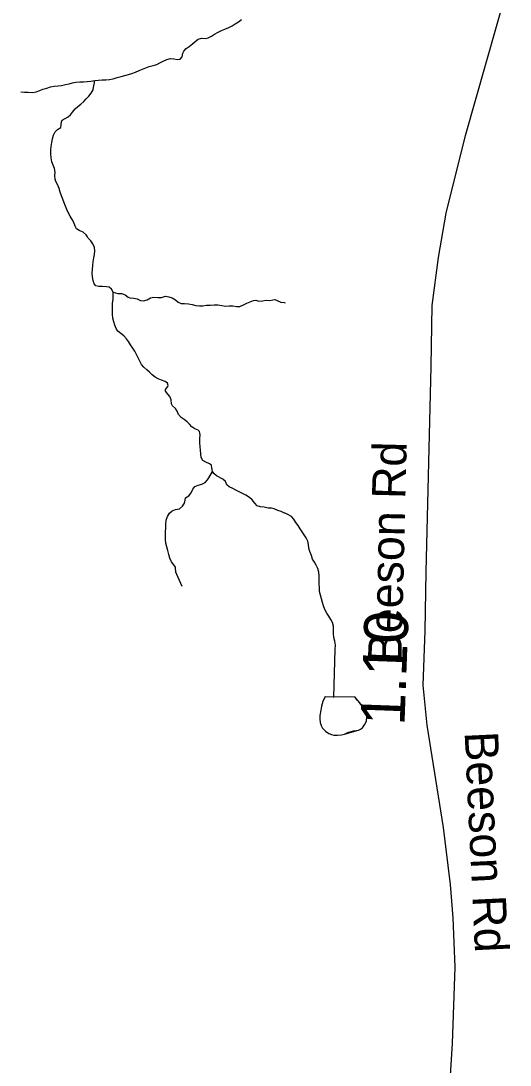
# Model space of a CAD drawing. Extents: x 1662474 to 1856135, y 779280 to 917889.
# Drawn here: x 1699249 to 1700639, y 864941 to 867907 of the extents above; entities that cross this region are included whole.
import ezdxf

# ---------------------------------------------------------------- set-up
doc = ezdxf.new("R2010")
doc.units = 0
for name, color, linetype in [('Exist Hydrographic Creek Single Shore', 7, 'Continuous'), ('Exist Hydrographic Misc Water Feature', 7, 'Continuous'), ('Exist Road Secondary Mileage Tenths English Label', 7, 'Continuous'), ('Exist Road Secondary Type 51 Attributed', 7, 'Continuous'), ('Exist Road Secondary Type 51 Label', 7, 'Continuous')]:
    doc.layers.add(name, color=color, linetype=linetype)

msp = doc.modelspace()

# ---------------------------------------------------------------- linework, layer by layer
at = {"layer": 'Exist Hydrographic Creek Single Shore'}
for points in [[(1699459.2, 867737.9), (1699469, 867739), (1699479.2, 867739.8), (1699489.8, 867739.8), (1699500.2, 867740.8), (1699510.8, 867742.9), (1699522, 867746.3), (1699533.8, 867749.2), (1699544, 867751.9), (1699554, 867754.8), (1699564, 867758.4), (1699574, 867762.1), (1699584.5, 867766), (1699594.1, 867769.9), (1699603.4, 867773.6), (1699613.4, 867777.6), (1699624.1, 867780.8), (1699634.6, 867783.9), (1699643, 867788.6), (1699653, 867793.1), (1699662.9, 867797.8), (1699673.4, 867800.4), (1699683.6, 867799.6), (1699693.9, 867797.5), (1699701.5, 867799.1), (1699706.8, 867804.9), (1699709.1, 867815.9), (1699711.2, 867821.4), (1699718.2, 867828.5), (1699726.8, 867835.1), (1699736.4, 867842.1), (1699744, 867848.4), (1699752.4, 867855.5), (1699762.1, 867857.9), (1699772.6, 867857.4), (1699781.2, 867858.9), (1699790, 867863.9), (1699798.9, 867869.7), (1699808.9, 867875.4), (1699818.2, 867879.7), (1699828, 867884.1), (1699839.2, 867888.3), (1699848.8, 867893.1), (1699857.9, 867898.6), (1699866.6, 867904.6), (1699875.5, 867911.2)], [(1699248.2, 867705.4), (1699259, 867705.1), (1699269.5, 867704.6), (1699282.1, 867704.4), (1699292.4, 867705.7), (1699302.4, 867709.3), (1699311.5, 867713.2), (1699322, 867716.7), (1699332.8, 867719.8), (1699343.2, 867721.9), (1699354.2, 867723), (1699364.2, 867724.1), (1699375, 867726.4), (1699385.5, 867729), (1699395.5, 867731.1), (1699404.4, 867732.9), (1699415.8, 867734), (1699426.2, 867734.2), (1699436.8, 867734.8), (1699447.5, 867736.1), (1699459.2, 867737.9)], [(1699511, 867136.4), (1699506.2, 867145.1), (1699499.6, 867151.4), (1699491.8, 867152.4), (1699480.8, 867152.7), (1699469.8, 867153.2), (1699461.9, 867155.1), (1699456.9, 867160.3), (1699454.2, 867169.5), (1699452.5, 867180), (1699451.4, 867190.5), (1699452.5, 867201.5), (1699453.5, 867213.1), (1699454.5, 867223.2), (1699456.1, 867234.1), (1699458.2, 867243.8), (1699459.2, 867253.8), (1699458.2, 867263.9), (1699453.2, 867273.7), (1699447.2, 867282.9), (1699439.9, 867289.9), (1699438, 867294.1), (1699434.1, 867299.6), (1699425.9, 867307), (1699416.2, 867310.9), (1699407, 867317), (1699403.1, 867324.3), (1699399.4, 867334.8), (1699394.5, 867343.5), (1699388.6, 867352.9), (1699384, 867361.6), (1699379.2, 867371.6), (1699375.8, 867381.2), (1699372.1, 867391), (1699367.9, 867400.7), (1699363.8, 867410.9), (1699360.4, 867421.2), (1699357.1, 867431.1), (1699353.2, 867440.6), (1699348.2, 867450.8), (1699345.9, 867457.9), (1699345.1, 867467.4), (1699346.1, 867478.1), (1699344.4, 867488.4), (1699340.1, 867497.2), (1699337, 867507.2), (1699335.1, 867518.8), (1699333.5, 867530.1), (1699334.1, 867540.8), (1699334.9, 867550.8), (1699336.5, 867562.1), (1699338.2, 867572.6), (1699341.1, 867582.8), (1699346.4, 867592.3), (1699353, 867599.1), (1699362.1, 867604.9), (1699363.2, 867611.9), (1699363.8, 867620.9), (1699366.4, 867625.1), (1699374.2, 867630.3), (1699383.1, 867634.6), (1699389.5, 867640.1), (1699395.5, 867648.2), (1699403.1, 867657.4), (1699410.5, 867664.2), (1699418.9, 867671.2), (1699427.2, 867678.1), (1699434.4, 867685.7), (1699441.6, 867693.1), (1699448.2, 867702), (1699454, 867711.2), (1699454.8, 867717.8), (1699456.9, 867727.7), (1699459.2, 867737.9)], [(1699792.9, 866627.8), (1699791.5, 866638.2), (1699790, 866645.1), (1699784.5, 866649.6), (1699774.5, 866653.8), (1699765.5, 866658.2), (1699760.9, 866667.1), (1699760, 866677.6), (1699759, 866687.9), (1699758.2, 866697.6), (1699757.4, 866709.1), (1699757.4, 866720.7), (1699757.6, 866731.7), (1699756.4, 866740.6), (1699752.6, 866744.6), (1699742.5, 866748.5), (1699734.4, 866754.2), (1699728, 866762.1), (1699720.9, 866768.7), (1699712.2, 866775.2), (1699703.9, 866780.8), (1699696.2, 866788.9), (1699693.1, 866798.6), (1699687.6, 866806), (1699679.5, 866813.9), (1699676.9, 866819.9), (1699675.2, 866830.6), (1699671.6, 866840.6), (1699666.1, 866846.7), (1699659.5, 866855.6), (1699659.5, 866860.1), (1699666.1, 866869), (1699667.4, 866871.6), (1699665, 866877.9), (1699658.5, 866882.6), (1699648.2, 866886.6), (1699638.5, 866890.5), (1699629.9, 866895.5), (1699622, 866901.8), (1699614.4, 866909.4), (1699606.5, 866916.2), (1699598.1, 866923.3), (1699591.5, 866931.7), (1699586.9, 866940.6), (1699581.6, 866950.1), (1699577.1, 866959.5), (1699572.4, 866968.9), (1699566.4, 866978.1), (1699560.2, 866987.3), (1699554.8, 866996.5), (1699548.8, 867004.4), (1699540.9, 867012.5), (1699532.8, 867019.1), (1699524.6, 867025.6), (1699519.6, 867033.2), (1699515.4, 867043.2), (1699512.8, 867052.7), (1699509.9, 867063.2), (1699508.6, 867074.2), (1699508.6, 867084.9), (1699509.1, 867095.4), (1699509.4, 867105.4), (1699510.8, 867116.2), (1699511.2, 867126.4), (1699511, 867136.4)], [(1699511, 867136.4), (1699524.4, 867132.8), (1699535.4, 867133), (1699545.1, 867129.6), (1699553.5, 867123), (1699558.5, 867120.4), (1699569.8, 867119.9), (1699579.5, 867118.1), (1699588.9, 867113.6), (1699597.4, 867112.2), (1699607.9, 867115.4), (1699616.8, 867120.7), (1699626.8, 867122.2), (1699637.8, 867121.4), (1699648.5, 867122), (1699659.5, 867125.4), (1699669.2, 867123.8), (1699678.6, 867120.9), (1699688.4, 867115.1), (1699695.8, 867108.6), (1699703.6, 867104.6), (1699713.6, 867104.9), (1699724.6, 867103.6), (1699734.9, 867101.8), (1699745.9, 867099.1), (1699755.9, 867097.8), (1699765.8, 867098.4), (1699776, 867099.7), (1699786.2, 867100.2), (1699797.6, 867100.4), (1699808.1, 867100.4), (1699819.6, 867099.4), (1699830.4, 867096.8), (1699840.1, 867097.6), (1699850.6, 867097.6), (1699860.9, 867096), (1699870.8, 867096.5), (1699880.8, 867101.2), (1699890.5, 867105.4), (1699899.9, 867109.1), (1699909.6, 867113.3), (1699915.9, 867113.8), (1699924.4, 867111.5), (1699934.9, 867111.8), (1699945.4, 867113.8), (1699956.4, 867113.6), (1699964.8, 867115.1), (1699969.8, 867116.2), (1699977.1, 867113.1), (1699986.8, 867108.3), (1699996.5, 867107.6), (1699999.9, 867106.5)], [(1699707.2, 866300.5), (1699691.8, 866335.1), (1699688.6, 866341.9), (1699688.1, 866353.5), (1699687.6, 866355.6), (1699682.9, 866362.2), (1699676.6, 866370.6), (1699672.1, 866381.1), (1699669, 866391.8), (1699666.4, 866402.9), (1699663.5, 866413.4), (1699660.9, 866423.9), (1699659.5, 866434.6), (1699659.5, 866445.4), (1699659.8, 866455.9), (1699660.2, 866466.6), (1699660.9, 866477.9), (1699661.6, 866489.2), (1699665, 866499.4), (1699670.8, 866508.9), (1699678.1, 866516), (1699688.4, 866519.1), (1699699.6, 866521.8), (1699707.5, 866529.1), (1699713.6, 866537.8), (1699715.1, 866546.1), (1699716.8, 866552.4), (1699725.6, 866558.5), (1699732.8, 866566.9), (1699737.5, 866576.9), (1699743, 866585.2), (1699751.9, 866588.7), (1699763.1, 866591.3), (1699772.1, 866596), (1699778.9, 866603.4), (1699782.4, 866609.7), (1699792.9, 866627.8)], [(1700137.8, 865985.6), (1700141.9, 866122.6), (1700142.1, 866134.1), (1700140.4, 866145.1), (1700138.2, 866156.1), (1700137.1, 866166.9), (1700136.9, 866177.7), (1700136.4, 866188.2), (1700133.8, 866198.7), (1700129.2, 866207.3), (1700123.2, 866216.2), (1700118, 866225.4), (1700112.5, 866235.4), (1700108.2, 866245.9), (1700105.4, 866255.1), (1700102.8, 866265.3), (1700099.9, 866276.4), (1700097.5, 866286.9), (1700096.8, 866296.8), (1700096, 866308.1), (1700095.8, 866319.7), (1700096, 866331.2), (1700094.9, 866341.4), (1700092.2, 866351.9), (1700087.9, 866360.9), (1700082.4, 866369.5), (1700077.6, 866378.7), (1700073.9, 866388.9), (1700069.8, 866399.7), (1700066.6, 866409.9), (1700065.5, 866420.4), (1700064, 866429.9), (1700058.8, 866439.1), (1700053.2, 866447.8), (1700047.6, 866455.9), (1700041.9, 866464.2), (1700036.4, 866473.7), (1700030.1, 866482.9), (1700023.8, 866492.1), (1700017.2, 866499.2), (1700007.5, 866505.2), (1699999.9, 866508.6), (1699998.1, 866509.4), (1699988.4, 866513.6), (1699978.4, 866517), (1699968.4, 866521.8), (1699960.8, 866523.1), (1699950.9, 866523.6), (1699939.9, 866525.7), (1699929.6, 866526.8), (1699919.6, 866530.1), (1699913.2, 866537.5), (1699906.2, 866546.7), (1699898.1, 866554), (1699888.1, 866560.1), (1699878.4, 866565.1), (1699868.4, 866569.5), (1699859, 866574.2), (1699850.4, 866579.2), (1699840.9, 866583.7), (1699834.2, 866589.4), (1699830.4, 866598.6), (1699822.5, 866606), (1699804.4, 866615.4), (1699796.5, 866622), (1699792.9, 866627.8)]]:
    msp.add_lwpolyline(points, dxfattribs=at)
at = {"layer": 'Exist Hydrographic Misc Water Feature'}
msp.add_line((1700113.3, 865988.5), (1700197.6, 865987.6), dxfattribs=at)
msp.add_line((1700113.3, 865988.5), (1700197.6, 865987.6), dxfattribs=at)
for points in [[(1700113.3, 865988.5), (1700106.8, 865973.7), (1700102.9, 865960.6), (1700100.6, 865949.2), (1700098.4, 865934.4), (1700098.4, 865924.6), (1700099, 865914.8), (1700101.6, 865905.6), (1700105.9, 865898.1), (1700113.9, 865889.8), (1700123.4, 865883.1), (1700131.2, 865880.4), (1700138.2, 865878.7), (1700147.8, 865878.5), (1700159.4, 865879.1), (1700167.9, 865881.3), (1700177.4, 865886), (1700193.9, 865890.7), (1700207.6, 865892.8), (1700213.3, 865895.2), (1700219.2, 865899.2), (1700225, 865907.3), (1700230.4, 865918.6), (1700231.7, 865930.9), (1700231.9, 865939.2), (1700230.8, 865946.5), (1700228.8, 865949.8), (1700225.2, 865953.2), (1700211.2, 865969.1), (1700203.7, 865977.4), (1700197.6, 865987.6)], [(1700113.3, 865988.5), (1700106.8, 865973.7), (1700102.9, 865960.6), (1700100.6, 865949.2), (1700098.4, 865934.4), (1700098.4, 865924.6), (1700099, 865914.8), (1700101.6, 865905.6), (1700105.9, 865898.1), (1700113.9, 865889.8), (1700123.4, 865883.1), (1700131.2, 865880.4), (1700138.2, 865878.7), (1700147.8, 865878.5), (1700159.4, 865879.1), (1700167.9, 865881.3), (1700207.6, 865892.8), (1700213.3, 865895.2), (1700219.2, 865899.2), (1700225, 865907.3), (1700230.4, 865918.6), (1700231.7, 865930.9), (1700231.9, 865939.2), (1700230.8, 865946.5), (1700228.8, 865949.8), (1700197.6, 865987.6)]]:
    msp.add_lwpolyline(points, dxfattribs=at)
at = {"layer": 'Exist Road Secondary Type 51 Attributed'}
msp.add_lwpolyline([(1700463.8, 864823.1), (1700474.6, 865002.2), (1700482.5, 865219.4), (1700476.8, 865359.4), (1700468.8, 865454.1), (1700448.9, 865616.3), (1700403.3, 865906.6), (1700392, 866020.4), (1700397.7, 866174.7), (1700400.5, 866342.6), (1700414.7, 866925.4), (1700417.6, 867099), (1700434.7, 867235.6), (1700457.4, 867360.8), (1700511.5, 867582.2), (1700631.3, 868002.5)], dxfattribs=at)

# ---------------------------------------------------------------- texts
at = {"layer": 'Exist Road Secondary Mileage Tenths English Label'}
msp.add_text('1.10', height=125, rotation=87.8856, dxfattribs=at).set_placement((1700338.4, 865904.3))
at = {"layer": 'Exist Road Secondary Type 51 Label'}
for rotation, p in [(88.6046, (1700329.6, 866082.6)), (272.7276, (1700509.2, 865886.9))]:
    msp.add_text('Beeson Rd', height=95, rotation=rotation, dxfattribs=at).set_placement(p)

doc.saveas('drawing.dxf')
